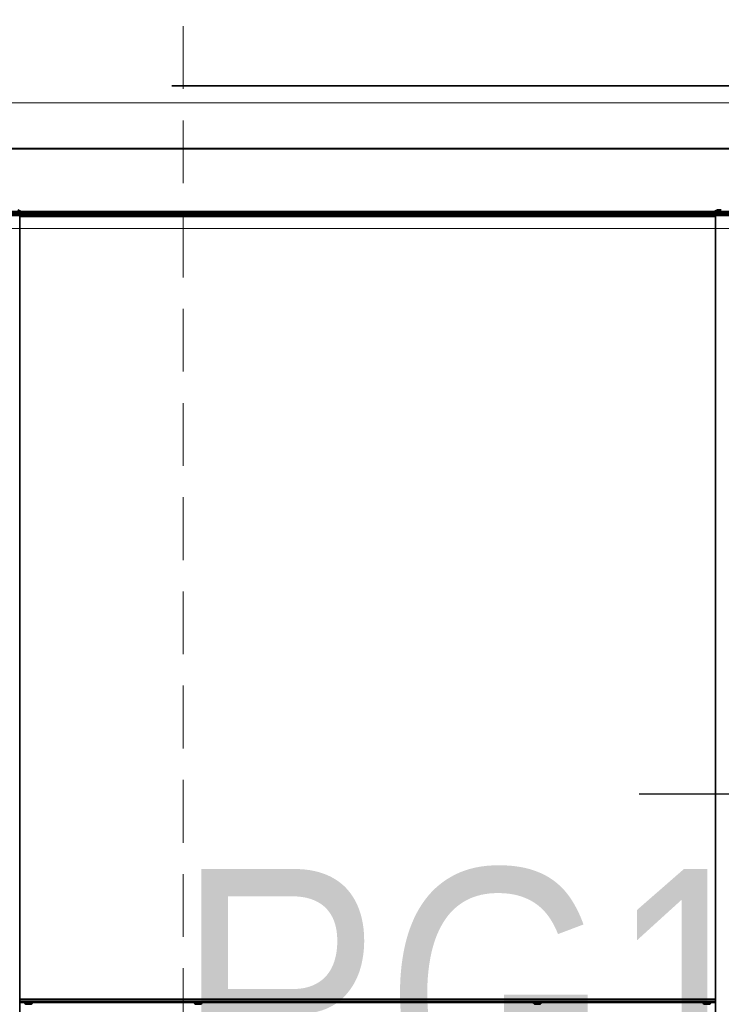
# Model space of a CAD drawing. Header units: millimetres. Extents: x -1465 to 393277, y -3788 to 454312.
# Tile 489 of 656: x 372393 to 372951, y 7466 to 8250. Entities that reach past the tile are written whole.
import ezdxf

# ---------------------------------------------------------------- set-up
doc = ezdxf.new("R2010")
doc.units = ezdxf.units.MM
doc.header["$XCLIPFRAME"] = 2
doc.linetypes.add('DASHED', pattern=[0.75, 0.5, -0.25])
doc.linetypes.add('Dashed2cust', pattern=[50, 25, -25])
for name, color, linetype in [('AHU03-3-73169OBJ', 8, 'Continuous'), ('AHU03-3-73172OBJ', 8, 'Continuous'), ('AHU03-3-73175OBJ', 8, 'Continuous'), ('AHU03-3-73206OBJ', 8, 'Continuous'), ('AHU03-3-73214OBJ', 8, 'Continuous'), ('FLUID-N1', 8, 'Continuous'), ('FLUID-N1-150-ARRDU', 8, 'Continuous'), ('FLUID-N1-INS', 8, 'Continuous'), ('Konstrukcja - Siatka mod', 8, 'Continuous'), ('RIVET_32X8OBJ', 8, 'Continuous')]:
    doc.layers.add(name, color=color, linetype=linetype)
doc.layers.add('\xa0♦EL - Gniazda (opis)', color=1, linetype='Continuous', lineweight=18)
doc.styles.add('Arial Narrow', font='ARIALN.TTF')
picture_1 = doc.add_image_def('image2.bmp', size_in_pixel=(2333, 386))

msp = doc.modelspace()

# ---------------------------------------------------------------- linework, layer by layer
at = {"color": 8, "linetype": 'Dashed2cust', "lineweight": 35, "ltscale": 100}
for p, q in [((375013.84, 8197.35), (369073.84, 8197.35)), ((375745.84, 8197.35), (369439.84, 8197.35))]:
    msp.add_line(p, q, dxfattribs=at)
at = {"color": 8, "linetype": 'Continuous', "lineweight": 35, "ltscale": 100}
for p, q in [((373521.84, 8147.35), (371663.84, 8147.35)), ((373521.84, 8147.35), (371663.84, 8147.35)), ((373521.84, 8097.35), (371663.84, 8097.35)), ((373521.84, 8097.35), (371663.84, 8097.35))]:
    msp.add_line(p, q, dxfattribs=at)
at = {"color": 8, "linetype": 'Continuous', "lineweight": 35, "ltscale": 100, "flags": 128}
msp.add_lwpolyline([(369073.75, 8147.35), (375745.84, 8147.35), (375745.84, 7166.35), (369073.75, 7166.35)], close=True, dxfattribs=at)
at = {"layer": 'AHU03-3-73169OBJ', "color": 8, "linetype": 'Continuous', "lineweight": 35, "ltscale": 100}
for p, q in [((372946.84, 8093.35), (372392.84, 8093.35)), ((372392.84, 7470.35), (372946.84, 7470.35))]:
    msp.add_line(p, q, dxfattribs=at)
at = {"layer": 'AHU03-3-73172OBJ', "color": 8, "linetype": 'Continuous', "lineweight": 35, "ltscale": 100}
for p, q in [((372946.84, 8095.85), (372392.84, 8095.85)), ((372946.84, 8094.85), (372392.84, 8094.85)), ((372946.84, 7468.85), (372392.84, 7468.85)), ((372946.84, 7467.85), (372392.84, 7467.85))]:
    msp.add_line(p, q, dxfattribs=at)
at = {"layer": 'AHU03-3-73175OBJ', "color": 8, "linetype": 'Continuous', "lineweight": 35, "ltscale": 100}
for p, q in [((373068.84, 8097.35), (372270.84, 8097.35)), ((372396.79, 8096.35), (372269.84, 8096.35)), ((372531.79, 8096.35), (372402.88, 8096.35)), ((372801.79, 8096.35), (372537.88, 8096.35)), ((372936.79, 8096.35), (372807.88, 8096.35)), ((373060.84, 8096.35), (372942.88, 8096.35))]:
    msp.add_line(p, q, dxfattribs=at)
at = {"layer": 'AHU03-3-73206OBJ', "color": 8, "linetype": 'Continuous', "lineweight": 35, "ltscale": 100}
for centre, start, end in [((372392.34, 8096.85), 19.49341, 85.57852), ((372947.34, 8096.85), 94.42148, 160.50659)]:
    msp.add_arc(centre, 1.5, start, end, dxfattribs=at)
at = {"layer": 'AHU03-3-73214OBJ', "color": 8, "linetype": 'Continuous', "lineweight": 35, "ltscale": 100}
for p, q in [((372392.84, 8094.35), (372185.99, 8094.35)), ((372210.62, 8095.85), (372392.84, 8095.85)), ((372210.62, 8094.85), (372392.84, 8094.85)), ((372392.84, 8095.85), (372392.84, 8094.85)), ((372392.84, 8094.35), (372392.84, 7215.85)), ((372946.84, 8095.85), (372946.84, 8094.85)), ((373129.06, 8095.85), (372946.84, 8095.85)), ((373129.06, 8094.85), (372946.84, 8094.85)), ((372946.84, 7215.85), (372946.84, 8094.35)), ((372946.84, 8094.35), (373153.68, 8094.35))]:
    msp.add_line(p, q, dxfattribs=at)
at = {"layer": 'FLUID-N1', "color": 8, "linetype": 'Continuous', "lineweight": 13, "ltscale": 100}
msp.add_line((373250.84, 8083.82), (371750.84, 8083.82), dxfattribs=at)
at = {"layer": 'FLUID-N1-150-ARRDU', "color": 8, "linetype": 'Continuous', "lineweight": 25, "ltscale": 100, "flags": 128}
msp.add_lwpolyline([(372885.84, 7633.82), (373200.84, 7633.82)], dxfattribs=at)
at = {"layer": 'FLUID-N1-INS', "color": 8, "linetype": 'Continuous', "lineweight": 13, "ltscale": 100}
msp.add_line((371750.84, 8183.82), (373250.84, 8183.82), dxfattribs=at)
at = {"layer": 'Konstrukcja - Siatka mod', "color": 8, "linetype": 'DASHED', "lineweight": 13, "ltscale": 100}
msp.add_line((372522.85, 2720), (372522.85, 19684.84), dxfattribs=at)
at = {"layer": 'RIVET_32X8OBJ', "color": 8, "linetype": 'Continuous', "lineweight": 35, "ltscale": 100}
for p, q in [((372401.33, 8097.23), (372398.34, 8097.23)), ((372536.33, 8097.23), (372533.34, 8097.23)), ((372806.33, 8097.23), (372803.34, 8097.23)), ((372941.33, 8097.23), (372938.34, 8097.23)), ((372951.33, 8098.73), (372948.34, 8098.73)), ((372948.24, 8095.85), (372948.24, 8096.35)), ((372398.34, 7466.47), (372401.34, 7466.47)), ((372533.34, 7466.47), (372536.34, 7466.47)), ((372803.34, 7466.47), (372806.34, 7466.47)), ((372938.34, 7466.47), (372941.34, 7466.47))]:
    msp.add_line(p, q, dxfattribs=at)
for centre, start, end in [((372391.34, 8096.93), 13.5362, 90), ((372398.34, 8095.43), 90, 166.4638), ((372401.34, 8095.43), 13.5362, 90), ((372533.34, 8095.43), 90, 166.4638), ((372536.34, 8095.43), 13.5362, 90), ((372803.34, 8095.43), 90, 166.4638), ((372806.34, 8095.43), 13.5362, 90), ((372938.34, 8095.43), 90, 166.4638), ((372941.34, 8095.43), 13.5362, 90), ((372948.34, 8096.93), 90, 166.4638), ((372398.34, 7468.27), 193.5362, 270), ((372401.34, 7468.27), 270, 346.4638), ((372533.34, 7468.27), 193.5362, 270), ((372536.34, 7468.27), 270, 346.4638), ((372803.34, 7468.27), 193.5362, 270), ((372806.34, 7468.27), 270, 346.4638), ((372938.34, 7468.27), 193.5362, 270), ((372941.34, 7468.27), 270, 346.4638)]:
    msp.add_arc(centre, 1.8, start, end, dxfattribs=at)

# ---------------------------------------------------------------- texts
at = {"layer": '\xa0♦EL - Gniazda (opis)', "linetype": 'Continuous', "insert": (372932.36, 7472.63), "char_height": 200, "width": 1572.0399, "attachment_point": 5, "line_spacing_factor": 0.7, "style": 'Arial Narrow'}
msp.add_mtext('\\C1;\\fArial Narrow|b0|i0;\\A1;RG1/N1\\C3;\\P', dxfattribs=at)

# ---------------------------------------------------------------- pictures from other files: only their frames are drawn
at = {"color": 8, "lineweight": 13}
image = msp.add_image(picture_1, insert=(370143.58, 7164.06), size_in_units=(5943.45, 983.7), dxfattribs=at)
image.set_boundary_path([(-0.5, -0.5), (2332.5, 385.5)])

doc.saveas('drawing.dxf')
